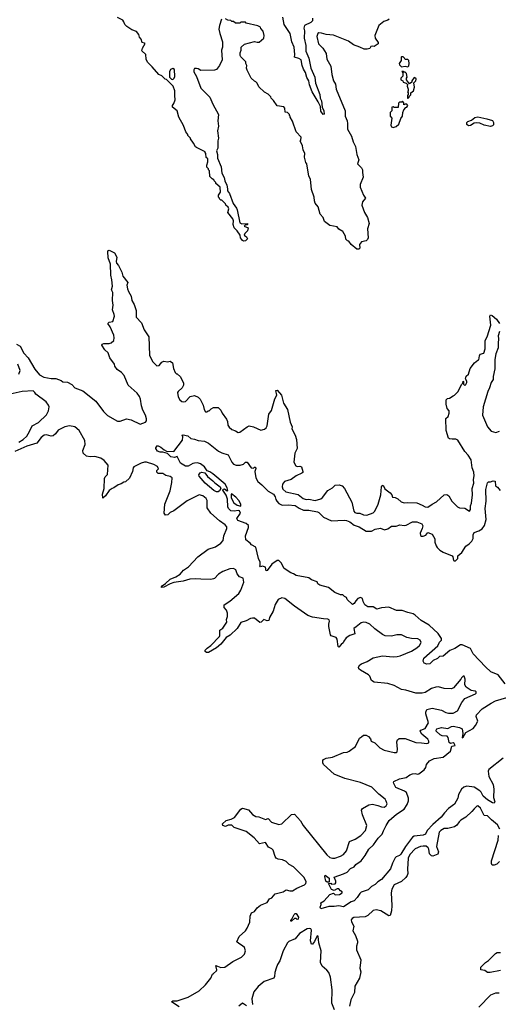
# Model space of a CAD drawing. Extents: x 2348354 to 2479840, y 460476 to 613653.
# Tile 292 of 305: x 2440958 to 2446233, y 589996 to 600839. Entities that reach past the tile are written whole.
import ezdxf

# ---------------------------------------------------------------- set-up
doc = ezdxf.new("R2010")
doc.units = 0

msp = doc.modelspace()

# ---------------------------------------------------------------- linework, layer by layer
at = {"layer": '0CON05XD'}
for points in [[(2442668, 600005), (2442668, 600055), (2442650, 600105), (2442575, 600180), (2442562, 600182), (2442525, 600220), (2442490, 600235), (2442419, 600319), (2442365, 600370), (2442352, 600405), (2442347, 600457), (2442302, 600495), (2442311, 600525), (2442342, 600575), (2442335, 600582), (2442307, 600587), (2442296, 600626), (2442278, 600648), (2442272, 600675), (2442245, 600708), (2442195, 600728), (2442138, 600765), (2442118, 600785), (2442107, 600817), (2442093, 600833), (2442034, 600864)], [(2443180, 600845), (2443158, 600775), (2443152, 600735), (2443162, 600685), (2443192, 600595), (2443192, 600535), (2443182, 600505), (2443188, 600395), (2443160, 600335), (2443125, 600290), (2443105, 600282), (2442955, 600278), (2442925, 600298), (2442905, 600302), (2442885, 600300), (2442878, 600285), (2442878, 600265), (2442908, 600215), (2442953, 600083), (2443054, 599984), (2443085, 599910), (2443148, 599795), (2443142, 599725), (2443148, 599665), (2443138, 599615), (2443148, 599535), (2443140, 599505), (2443140, 599425), (2443128, 599395), (2443138, 599355), (2443138, 599315), (2443177, 599217), (2443185, 599150), (2443212, 599102), (2443218, 599065), (2443240, 599015), (2443249, 598975), (2443247, 598955), (2443269, 598925), (2443312, 598815), (2443347, 598765), (2443353, 598745), (2443385, 598602), (2443405, 598590), (2443468, 598595), (2443470, 598585), (2443465, 598580), (2443445, 598580), (2443430, 598565), (2443477, 598547), (2443470, 598515), (2443438, 598485), (2443430, 598465), (2443456, 598446), (2443468, 598425), (2443445, 598402), (2443425, 598400), (2443415, 598408), (2443392, 598435), (2443388, 598465), (2443354, 598514), (2443322, 598545), (2443310, 598585), (2443313, 598625), (2443306, 598645), (2443251, 598715), (2443263, 598755), (2443257, 598775), (2443230, 598795), (2443225, 598810), (2443185, 598850), (2443175, 598850), (2443160, 598865), (2443160, 598875), (2443150, 598885), (2443150, 598905), (2443172, 598938), (2443168, 598995), (2443120, 599035), (2443120, 599045), (2443100, 599065), (2443097, 599077), (2443080, 599085), (2443053, 599113), (2443050, 599175), (2443040, 599185), (2443040, 599195), (2443020, 599215), (2443020, 599235), (2443032, 599275), (2443030, 599305), (2443013, 599323), (2443010, 599365), (2443000, 599375), (2443000, 599385), (2442905, 599430), (2442895, 599440), (2442875, 599480), (2442840, 599525), (2442840, 599535), (2442810, 599565), (2442810, 599575), (2442788, 599605), (2442762, 599675), (2442712, 599765), (2442692, 599835), (2442642, 599875), (2442642, 599895), (2442657, 599915), (2442672, 599958), (2442668, 600005)], [(2445030, 600845), (2445016, 600834), (2444970, 600820), (2444917, 600775), (2444907, 600755), (2444873, 600665), (2444877, 600635), (2444907, 600587), (2444908, 600572), (2444865, 600542), (2444845, 600547), (2444828, 600542), (2444815, 600520), (2444786, 600514), (2444755, 600513), (2444705, 600536), (2444635, 600561), (2444582, 600602), (2444415, 600668), (2444335, 600674), (2444285, 600691), (2444255, 600693), (2444245, 600688), (2444234, 600655), (2444252, 600572), (2444299, 600525), (2444337, 600465), (2444342, 600405), (2444386, 600326), (2444396, 600235), (2444416, 600165), (2444437, 600127), (2444444, 600075), (2444543, 599835), (2444544, 599775), (2444566, 599725), (2444572, 599695), (2444569, 599635), (2444616, 599556), (2444632, 599492), (2444659, 599441), (2444674, 599354), (2444694, 599295), (2444681, 599251), (2444726, 599206), (2444736, 599185), (2444734, 599155), (2444742, 599105), (2444710, 599025), (2444711, 598995), (2444746, 598906), (2444770, 598875), (2444735, 598833), (2444728, 598795), (2444758, 598715), (2444790, 598660), (2444810, 598595), (2444792, 598535), (2444799, 598435), (2444792, 598418), (2444775, 598404), (2444725, 598392), (2444702, 598365), (2444707, 598323), (2444695, 598310), (2444675, 598310), (2444610, 598365), (2444585, 598400), (2444572, 598402), (2444552, 598422), (2444550, 598455), (2444518, 598505), (2444475, 598533), (2444455, 598557), (2444375, 598573), (2444318, 598615), (2444301, 598661), (2444268, 598698), (2444247, 598777), (2444215, 598820), (2444207, 598845), (2444204, 598885), (2444175, 598970), (2444164, 599084), (2444146, 599115), (2444122, 599252), (2444112, 599265), (2444097, 599325), (2444100, 599365), (2444082, 599405), (2444075, 599450), (2444050, 599505), (2444057, 599513), (2444060, 599545), (2444004, 599604), (2443965, 599720), (2443940, 599765), (2443940, 599775), (2443930, 599785), (2443930, 599795), (2443908, 599818), (2443882, 599822), (2443880, 599865), (2443868, 599878), (2443795, 599890), (2443755, 599950), (2443730, 599975), (2443725, 599990), (2443695, 600020), (2443655, 600040), (2443595, 600100), (2443575, 600140), (2443560, 600155), (2443545, 600160), (2443510, 600195), (2443463, 600283), (2443458, 600305), (2443460, 600335), (2443450, 600355), (2443450, 600375), (2443395, 600430), (2443388, 600445), (2443387, 600473), (2443400, 600505), (2443400, 600535), (2443435, 600570), (2443545, 600600), (2443575, 600590), (2443597, 600593), (2443650, 600635), (2443652, 600665), (2443642, 600712), (2443615, 600740), (2443610, 600755), (2443582, 600772), (2443455, 600800), (2443445, 600810), (2443395, 600810), (2443385, 600800), (2443335, 600800), (2443315, 600820), (2443295, 600820), (2443285, 600830), (2443253, 600833), (2443225, 600850)], [(2444186, 600856), (2444184, 600825), (2444165, 600806), (2444098, 600775), (2444088, 600745), (2444096, 600715), (2444091, 600635), (2444110, 600555), (2444113, 600493), (2444146, 600416), (2444168, 600305), (2444209, 600205), (2444218, 600138), (2444266, 600016), (2444270, 599975), (2444283, 599945), (2444290, 599875), (2444308, 599835), (2444312, 599798), (2444304, 599794), (2444275, 599832), (2444272, 599882), (2444248, 599935), (2444182, 600045), (2444152, 600122), (2444143, 600165), (2444124, 600204), (2444109, 600259), (2444086, 600295), (2444071, 600335), (2444059, 600395), (2444035, 600413), (2443988, 600425), (2443991, 600455), (2443983, 600535), (2443956, 600595), (2443939, 600685), (2443871, 600785), (2443859, 600865)], [(2445235, 600320), (2445245, 600330), (2445250, 600355), (2445245, 600390), (2445235, 600400), (2445205, 600400), (2445200, 600415), (2445185, 600430), (2445165, 600430), (2445160, 600425), (2445162, 600388), (2445140, 600355), (2445145, 600340), (2445165, 600320), (2445205, 600328), (2445235, 600320)], [(2442645, 600180), (2442660, 600195), (2442668, 600215), (2442662, 600292), (2442645, 600302), (2442621, 600289), (2442608, 600265), (2442610, 600205), (2442632, 600182), (2442645, 600180)], [(2445235, 599970), (2445250, 599985), (2445252, 599998), (2445268, 600012), (2445270, 600035), (2445298, 600055), (2445307, 600095), (2445300, 600145), (2445322, 600165), (2445327, 600185), (2445322, 600195), (2445305, 600202), (2445280, 600165), (2445278, 600152), (2445252, 600132), (2445220, 600175), (2445220, 600195), (2445228, 600205), (2445220, 600245), (2445205, 600260), (2445195, 600260), (2445185, 600270), (2445170, 600270), (2445182, 600252), (2445182, 600218), (2445158, 600195), (2445158, 600178), (2445180, 600165), (2445185, 600150), (2445218, 600138), (2445230, 600125), (2445228, 600105), (2445240, 600075), (2445240, 600055), (2445232, 600045), (2445240, 600035), (2445240, 600015), (2445230, 600005), (2445230, 599975), (2445235, 599970)], [(2445075, 599652), (2445105, 599662), (2445135, 599690), (2445159, 599751), (2445178, 599775), (2445180, 599815), (2445190, 599845), (2445215, 599870), (2445226, 599874), (2445237, 599893), (2445225, 599910), (2445205, 599910), (2445192, 599902), (2445190, 599925), (2445175, 599940), (2445168, 599932), (2445145, 599930), (2445132, 599918), (2445128, 599872), (2445085, 599870), (2445075, 599880), (2445060, 599875), (2445060, 599835), (2445040, 599815), (2445040, 599775), (2445058, 599755), (2445048, 599678), (2445055, 599660), (2445075, 599652)], [(2446145, 599664), (2446077, 599677), (2446028, 599698), (2445995, 599702), (2445965, 599701), (2445927, 599673), (2445905, 599671), (2445886, 599685), (2445885, 599705), (2445895, 599716), (2445937, 599733), (2445975, 599762), (2446008, 599768), (2446105, 599748), (2446167, 599727), (2446178, 599708), (2446178, 599682), (2446169, 599671), (2446145, 599664)], [(2440924, 597264), (2440962, 597242), (2441003, 597165), (2441051, 597115), (2441125, 596991), (2441175, 596929), (2441225, 596902), (2441305, 596886), (2441356, 596886), (2441416, 596866), (2441435, 596852), (2441485, 596846), (2441532, 596822), (2441566, 596786), (2441655, 596751), (2441797, 596637), (2441882, 596525), (2441925, 596480), (2442035, 596417), (2442066, 596416), (2442135, 596444), (2442185, 596431), (2442285, 596383), (2442344, 596406), (2442355, 596420), (2442356, 596444), (2442344, 596485), (2442315, 596540), (2442300, 596585), (2442290, 596660), (2442279, 596689), (2442251, 596725), (2442153, 596813), (2442110, 596920), (2442080, 596955), (2442033, 596985), (2442008, 597025), (2442002, 597045), (2441953, 597115), (2441931, 597171), (2441895, 597203), (2441864, 597255), (2441868, 597265), (2441885, 597273), (2441944, 597274), (2441965, 597280), (2441997, 597305), (2442000, 597335), (2441994, 597365), (2441956, 597456), (2441930, 597495), (2441942, 597508), (2441983, 597517), (2442002, 597575), (2441999, 597591), (2441982, 597645), (2441988, 597695), (2441979, 597745), (2441984, 597834), (2441970, 597865), (2441980, 597905), (2441974, 597975), (2441961, 598025), (2441960, 598145), (2441934, 598215), (2441928, 598285), (2441932, 598298), (2441945, 598300), (2442001, 598271), (2442030, 598225), (2442020, 598175), (2442026, 598156), (2442045, 598132), (2442085, 598058), (2442096, 598015), (2442148, 597945), (2442140, 597915), (2442146, 597876), (2442157, 597845), (2442188, 597795), (2442192, 597745), (2442221, 597701), (2442243, 597635), (2442243, 597563), (2442299, 597499), (2442328, 597425), (2442382, 597345), (2442389, 597145), (2442420, 597075), (2442468, 597028), (2442495, 597031), (2442524, 597066), (2442545, 597079), (2442585, 597070), (2442615, 597077), (2442641, 597061), (2442654, 596996), (2442672, 596952), (2442685, 596940), (2442695, 596940), (2442730, 596905), (2442762, 596835), (2442762, 596815), (2442748, 596785), (2442704, 596746), (2442697, 596733), (2442704, 596685), (2442723, 596653), (2442745, 596636), (2442765, 596630), (2442785, 596634), (2442835, 596688), (2442885, 596702), (2442925, 596682), (2442945, 596660), (2442978, 596595), (2442990, 596545), (2443005, 596520), (2443025, 596520), (2443035, 596530), (2443045, 596530), (2443067, 596553), (2443095, 596568), (2443145, 596567), (2443175, 596539), (2443189, 596505), (2443238, 596438), (2443248, 596415), (2443252, 596375), (2443265, 596353), (2443296, 596326), (2443335, 596313), (2443365, 596294), (2443385, 596297), (2443463, 596357), (2443485, 596366), (2443535, 596356), (2443615, 596319), (2443655, 596331), (2443675, 596346), (2443686, 596365), (2443704, 596495), (2443734, 596536), (2443770, 596665), (2443793, 596705), (2443780, 596755), (2443795, 596760), (2443842, 596705), (2443866, 596615), (2443908, 596545), (2443938, 596408), (2443962, 596355), (2443958, 596335), (2443993, 596265), (2444007, 596215), (2444014, 596115), (2443991, 596065), (2443980, 595965), (2444000, 595925), (2444015, 595918), (2444045, 595923), (2444062, 595915), (2444078, 595865), (2444077, 595853), (2444066, 595844), (2444004, 595816), (2443950, 595775), (2443876, 595754), (2443853, 595725), (2443850, 595695), (2443859, 595669), (2443890, 595640), (2444025, 595609), (2444081, 595565), (2444115, 595556), (2444145, 595558), (2444215, 595543), (2444275, 595563), (2444295, 595578), (2444355, 595656), (2444405, 595683), (2444435, 595712), (2444477, 595717), (2444510, 595705), (2444538, 595675), (2444617, 595525), (2444642, 595425), (2444651, 595411), (2444673, 595403), (2444705, 595403), (2444745, 595388), (2444785, 595384), (2444853, 595407), (2444870, 595425), (2444908, 595505), (2444936, 595605), (2444945, 595695), (2444955, 595711), (2444965, 595712), (2444981, 595671), (2445039, 595629), (2445060, 595605), (2445065, 595580), (2445095, 595578), (2445124, 595564), (2445160, 595530), (2445195, 595519), (2445235, 595523), (2445335, 595518), (2445395, 595492), (2445426, 595476), (2445455, 595471), (2445502, 595505), (2445552, 595528), (2445635, 595608), (2445665, 595612), (2445688, 595595), (2445720, 595535), (2445784, 595474), (2445805, 595463), (2445865, 595460), (2445915, 595428), (2445927, 595445), (2445926, 595485), (2445936, 595515), (2445948, 595605), (2445946, 595675), (2445962, 595735), (2445960, 595775), (2445967, 595815), (2445964, 595855), (2445943, 595905), (2445932, 595992), (2445899, 596045), (2445862, 596085), (2445788, 596208), (2445765, 596220), (2445725, 596218), (2445695, 596222), (2445685, 596230), (2445657, 596315), (2445654, 596446), (2445681, 596469), (2445692, 596505), (2445692, 596532), (2445669, 596559), (2445657, 596605), (2445658, 596652), (2445673, 596667), (2445695, 596670), (2445735, 596698), (2445750, 596705), (2445790, 596745), (2445825, 596820), (2445840, 596835), (2445845, 596860), (2445850, 596855), (2445850, 596825), (2445865, 596812), (2445875, 596820), (2445887, 596845), (2445885, 596860), (2445870, 596885), (2445878, 596915), (2445904, 596936), (2445921, 596999), (2445970, 597060), (2446005, 597090), (2446018, 597092), (2446024, 597136), (2446034, 597156), (2446072, 597168), (2446086, 597215), (2446086, 597305), (2446109, 597345), (2446149, 597475), (2446138, 597575), (2446145, 597590), (2446165, 597582), (2446212, 597542), (2446246, 597495)], [(2446246, 597404), (2446232, 597358), (2446236, 597325), (2446229, 597275), (2446231, 597225), (2446205, 597158), (2446194, 597095), (2446194, 596995), (2446175, 596910), (2446174, 596875), (2446155, 596842), (2446137, 596783), (2446116, 596744), (2446064, 596575), (2446058, 596485), (2446114, 596355), (2446155, 596308), (2446205, 596294), (2446245, 596306)], [(2440948, 596935), (2440962, 596975), (2440938, 597045)], [(2440947, 596185), (2440997, 596215), (2441035, 596252), (2441066, 596304), (2441094, 596366), (2441165, 596403), (2441252, 596488), (2441277, 596533), (2441284, 596575), (2441277, 596595), (2441250, 596630), (2441135, 596714), (2441124, 596734), (2441105, 596750), (2440985, 596746), (2440854, 596716)], [(2442715, 589968), (2442632, 590025), (2442645, 590036), (2442695, 590033), (2442814, 590076), (2442935, 590146), (2443005, 590210), (2443065, 590283), (2443081, 590329), (2443095, 590336), (2443126, 590364), (2443130, 590375), (2443120, 590425), (2443175, 590400), (2443220, 590405), (2443305, 590466), (2443404, 590516), (2443435, 590549), (2443446, 590585), (2443435, 590620), (2443415, 590641), (2443372, 590665), (2443350, 590685), (2443375, 590744), (2443446, 590804), (2443465, 590833), (2443495, 590900), (2443496, 590966), (2443513, 591005), (2443545, 591018), (2443575, 591058), (2443612, 591088), (2443685, 591119), (2443712, 591158), (2443735, 591170), (2443775, 591212), (2443860, 591235), (2443895, 591257), (2443935, 591245), (2443966, 591244), (2444013, 591275), (2444098, 591312), (2444112, 591328), (2444116, 591345), (2444092, 591392), (2444005, 591482), (2443975, 591509), (2443928, 591535), (2443895, 591569), (2443855, 591588), (2443805, 591596), (2443786, 591606), (2443773, 591625), (2443752, 591692), (2443735, 591709), (2443698, 591728), (2443665, 591777), (2443602, 591762), (2443540, 591830), (2443455, 591899), (2443322, 591945), (2443295, 591970), (2443255, 591969), (2443225, 591954), (2443197, 591965), (2443192, 591985), (2443235, 592022), (2443290, 592035), (2443325, 592052), (2443395, 592145), (2443415, 592156), (2443479, 592139), (2443525, 592088), (2443560, 592065), (2443595, 592062), (2443665, 592030), (2443695, 592043), (2443733, 592003), (2443815, 591976), (2443846, 591985), (2443955, 592088), (2443985, 592090), (2444053, 592015), (2444083, 591965), (2444341, 591641), (2444375, 591614), (2444404, 591604), (2444430, 591605), (2444495, 591628), (2444526, 591645), (2444559, 591685), (2444592, 591788), (2444655, 591814), (2444718, 591855), (2444768, 591912), (2444783, 591965), (2444734, 592084), (2444726, 592134), (2444736, 592154), (2444805, 592194), (2444845, 592200), (2444905, 592186), (2444945, 592169), (2444975, 592166), (2444997, 592183), (2445006, 592205), (2444998, 592235), (2444985, 592256), (2444915, 592310), (2444838, 592388), (2444715, 592438), (2444542, 592482), (2444425, 592532), (2444307, 592637), (2444297, 592657), (2444299, 592681), (2444307, 592693), (2444335, 592708), (2444405, 592718), (2444525, 592768), (2444566, 592774), (2444590, 592785), (2444658, 592835), (2444702, 592928), (2444725, 592940), (2444745, 592960), (2444775, 592960), (2444800, 592945), (2444825, 592920), (2444830, 592895), (2444872, 592875), (2444925, 592820), (2444976, 592796), (2445085, 592770), (2445105, 592768), (2445117, 592775), (2445121, 592805), (2445114, 592886), (2445122, 592908), (2445140, 592925), (2445205, 592922), (2445325, 592880), (2445385, 592874), (2445445, 592867), (2445468, 592875), (2445468, 592895), (2445457, 592915), (2445390, 592970), (2445372, 593005), (2445380, 593015), (2445425, 593032), (2445462, 593095), (2445434, 593195), (2445433, 593215), (2445445, 593242), (2445505, 593258), (2445605, 593236), (2445655, 593211), (2445684, 593204), (2445735, 593203), (2445782, 593228), (2445830, 593320), (2445865, 593363), (2445980, 593415), (2445987, 593423), (2445987, 593437), (2445976, 593446), (2445933, 593453), (2445877, 593487), (2445862, 593515), (2445867, 593575), (2445855, 593610), (2445845, 593610), (2445825, 593590), (2445820, 593575), (2445740, 593480), (2445718, 593472), (2445635, 593474), (2445575, 593492), (2445545, 593490), (2445496, 593474), (2445425, 593431), (2445394, 593424), (2445325, 593422), (2445215, 593456), (2445165, 593462), (2445085, 593506), (2445015, 593529), (2444865, 593543), (2444835, 593562), (2444815, 593610), (2444803, 593623), (2444714, 593674), (2444695, 593690), (2444693, 593707), (2444707, 593733), (2444724, 593746), (2444788, 593772), (2444855, 593812), (2444957, 593833), (2445075, 593824), (2445116, 593826), (2445152, 593835), (2445275, 593886), (2445335, 593920), (2445365, 593949), (2445381, 593979), (2445373, 594005), (2445345, 594022), (2445275, 594026), (2445226, 594036), (2445166, 594066), (2445115, 594066), (2445055, 594051), (2444984, 594054), (2444957, 594067), (2444872, 594132), (2444815, 594184), (2444775, 594200), (2444745, 594204), (2444722, 594198), (2444665, 594153), (2444642, 594135), (2444650, 594075), (2444595, 594058), (2444557, 594033), (2444529, 593995), (2444522, 593975), (2444500, 593960), (2444475, 593930), (2444468, 593938), (2444456, 594016), (2444447, 594035), (2444390, 594055), (2444382, 594065), (2444363, 594155), (2444363, 594183), (2444372, 594215), (2444369, 594229), (2444355, 594239), (2444305, 594241), (2444185, 594260), (2444135, 594279), (2443985, 594381), (2443878, 594465), (2443845, 594473), (2443808, 594455), (2443772, 594398), (2443750, 594325), (2443710, 594255), (2443705, 594224), (2443685, 594219), (2443648, 594232), (2443620, 594205), (2443605, 594202), (2443545, 594247), (2443525, 594250), (2443500, 594245), (2443455, 594219), (2443395, 594201), (2443355, 594135), (2443278, 594062), (2443234, 594035), (2443175, 593962), (2443125, 593922), (2443038, 593872), (2443015, 593869), (2443000, 593880), (2443002, 593895), (2443022, 593918), (2443063, 593946), (2443159, 594045), (2443164, 594056), (2443162, 594118), (2443195, 594140), (2443241, 594205), (2443238, 594235), (2443247, 594265), (2443247, 594305), (2443236, 594336), (2443212, 594365), (2443213, 594395), (2443275, 594436), (2443371, 594519), (2443394, 594555), (2443429, 594645), (2443420, 594690), (2443382, 594702), (2443356, 594736), (2443341, 594781), (2443315, 594794), (2443275, 594792), (2443195, 594762), (2443148, 594732), (2443105, 594687), (2443095, 594683), (2443065, 594676), (2442955, 594677), (2442895, 594683), (2442832, 594678), (2442760, 594655), (2442655, 594641), (2442615, 594628), (2442545, 594588), (2442520, 594585), (2442520, 594595), (2442529, 594605), (2442565, 594630), (2442615, 594679), (2442678, 594705), (2442725, 594734), (2442764, 594776), (2442818, 594815), (2442922, 594925), (2443035, 595007), (2443115, 595033), (2443175, 595076), (2443200, 595105), (2443209, 595155), (2443240, 595235), (2443239, 595255), (2443224, 595275), (2443160, 595320), (2443066, 595405), (2443024, 595464), (2443022, 595498), (2443024, 595545), (2443012, 595565), (2442975, 595596), (2442935, 595608), (2442805, 595539), (2442655, 595432), (2442615, 595412), (2442592, 595388), (2442565, 595381), (2442551, 595405), (2442557, 595505), (2442615, 595650), (2442636, 595744), (2442637, 595795), (2442615, 595808), (2442568, 595818), (2442535, 595840), (2442482, 595842), (2442470, 595855), (2442470, 595875), (2442488, 595892), (2442475, 595920), (2442435, 595940), (2442355, 595966), (2442335, 595967), (2442295, 595956), (2442217, 595915), (2442207, 595905), (2442202, 595865), (2442169, 595791), (2442122, 595748), (2442105, 595746), (2442075, 595728), (2442042, 595718), (2441995, 595683), (2441978, 595678), (2441944, 595656), (2441905, 595596), (2441875, 595570), (2441870, 595615), (2441888, 595675), (2441893, 595785), (2441900, 595805), (2441925, 595830), (2441932, 595935), (2441889, 595985), (2441852, 596012), (2441785, 596030), (2441736, 596026), (2441695, 596034), (2441658, 596065), (2441652, 596095), (2441679, 596161), (2441677, 596205), (2441613, 596315), (2441565, 596355), (2441505, 596368), (2441455, 596357), (2441382, 596318), (2441351, 596279), (2441325, 596258), (2441305, 596251), (2441255, 596268), (2441228, 596262), (2441195, 596238), (2441145, 596177), (2441037, 596143)], [(2446307, 593527), (2446229, 593625), (2446149, 593659), (2446092, 593712), (2445955, 593855), (2445925, 593915), (2445834, 593956), (2445815, 593953), (2445755, 593916), (2445698, 593892), (2445625, 593831), (2445585, 593827), (2445564, 593806), (2445515, 593783), (2445477, 593745), (2445445, 593741), (2445415, 593753), (2445405, 593775), (2445413, 593807), (2445565, 593942), (2445586, 593985), (2445608, 594005), (2445606, 594025), (2445569, 594079), (2445470, 594170), (2445381, 594221), (2445315, 594283), (2445295, 594297), (2445235, 594310), (2445174, 594334), (2445111, 594331), (2445025, 594370), (2444945, 594363), (2444895, 594347), (2444855, 594373), (2444795, 594374), (2444760, 594395), (2444743, 594433), (2444737, 594465), (2444715, 594476), (2444685, 594464), (2444661, 594439), (2444645, 594409), (2444625, 594399), (2444568, 594455), (2444560, 594475), (2444537, 594487), (2444520, 594505), (2444495, 594507), (2444432, 594532), (2444360, 594585), (2444265, 594613), (2444245, 594628), (2444235, 594647), (2444175, 594670), (2444145, 594692), (2444005, 594718), (2443977, 594737), (2443945, 594748), (2443874, 594795), (2443840, 594859), (2443815, 594884), (2443795, 594882), (2443738, 594842), (2443685, 594773), (2443675, 594770), (2443665, 594810), (2443635, 594820), (2443613, 594813), (2443603, 594823), (2443608, 594832), (2443607, 594865), (2443590, 594905), (2443559, 595029), (2443512, 595055), (2443496, 595076), (2443451, 595111), (2443446, 595155), (2443478, 595245), (2443478, 595268), (2443455, 595290), (2443360, 595325), (2443352, 595345), (2443391, 595405), (2443379, 595429), (2443365, 595434), (2443325, 595427), (2443285, 595430), (2443260, 595455), (2443253, 595475), (2443247, 595557), (2443232, 595602), (2443198, 595658), (2443200, 595670), (2443215, 595672), (2443245, 595650), (2443250, 595655), (2443246, 595685), (2443224, 595725), (2443088, 595838), (2443055, 595859), (2443025, 595869), (2442995, 595915), (2442949, 595949), (2442918, 595958), (2442884, 595956), (2442865, 595952), (2442815, 595921), (2442785, 595922), (2442729, 595955), (2442695, 596030), (2442665, 596018), (2442623, 596025), (2442585, 596060), (2442537, 596077), (2442505, 596078), (2442475, 596088), (2442458, 596115), (2442458, 596125), (2442475, 596150), (2442515, 596132), (2442551, 596101), (2442575, 596088), (2442657, 596083), (2442751, 596209), (2442757, 596245), (2442750, 596265), (2442761, 596269), (2442810, 596255), (2442845, 596227), (2442885, 596221), (2442925, 596204), (2442995, 596199), (2443038, 596175), (2443148, 596088), (2443185, 596068), (2443256, 596046), (2443295, 595966), (2443315, 595944), (2443345, 595932), (2443386, 595934), (2443424, 595946), (2443445, 595967), (2443465, 595968), (2443510, 595905), (2443535, 595900), (2443545, 595910), (2443555, 595910), (2443560, 595895), (2443550, 595865), (2443561, 595795), (2443582, 595755), (2443627, 595717), (2443695, 595646), (2443755, 595613), (2443773, 595585), (2443779, 595555), (2443792, 595535), (2443815, 595512), (2443852, 595492), (2443915, 595497), (2443995, 595488), (2444038, 595458), (2444085, 595436), (2444145, 595439), (2444240, 595420), (2444255, 595413), (2444305, 595362), (2444395, 595321), (2444535, 595329), (2444560, 595325), (2444595, 595310), (2444645, 595271), (2444700, 595255), (2444775, 595206), (2444834, 595206), (2444875, 595228), (2444935, 595238), (2444978, 595222), (2445015, 595231), (2445055, 595260), (2445105, 595260), (2445147, 595277), (2445195, 595270), (2445216, 595274), (2445285, 595310), (2445335, 595309), (2445388, 595288), (2445400, 595265), (2445393, 595235), (2445370, 595185), (2445375, 595160), (2445385, 595150), (2445405, 595150), (2445435, 595162), (2445455, 595190), (2445502, 595175), (2445532, 595122), (2445534, 595085), (2445547, 595045), (2445560, 595025), (2445587, 594997), (2445626, 594975), (2445724, 594935), (2445731, 594925), (2445738, 594885), (2445745, 594878), (2445762, 594878), (2445788, 594905), (2445788, 594935), (2445829, 594971), (2445875, 595040), (2445913, 595067), (2445942, 595098), (2445956, 595125), (2445954, 595166), (2445965, 595193), (2446019, 595211), (2446055, 595231), (2446081, 595269), (2446099, 595335), (2446089, 595455), (2446100, 595535), (2446094, 595665), (2446115, 595740), (2446125, 595750), (2446145, 595748), (2446175, 595762), (2446198, 595758), (2446200, 595705), (2446225, 595690), (2446252, 595655)], [(2441037, 596143), (2440905, 596084)], [(2443145, 595639), (2443125, 595639), (2443097, 595655), (2443002, 595735), (2442935, 595811), (2442933, 595827), (2442945, 595847), (2442965, 595857), (2442997, 595847), (2443027, 595807), (2443085, 595762), (2443107, 595737), (2443166, 595695), (2443173, 595675), (2443160, 595650), (2443145, 595639)], [(2443395, 595480), (2443396, 595504), (2443372, 595545), (2443341, 595581), (2443292, 595618), (2443288, 595605), (2443290, 595575), (2443319, 595519), (2443355, 595494), (2443395, 595480)], [(2445592, 592962), (2445548, 593005), (2445546, 593015), (2445555, 593029), (2445605, 593046), (2445675, 593034), (2445715, 593057), (2445735, 593060), (2445806, 593045), (2445835, 593031), (2445841, 592979), (2445835, 592930), (2445845, 592937), (2445875, 592989), (2445955, 593034), (2445982, 593065), (2446007, 593115), (2445989, 593165), (2445993, 593185), (2446055, 593249), (2446155, 593314), (2446203, 593337), (2446325, 593376)], [(2446285, 592708), (2446127, 592583), (2446122, 592565), (2446129, 592505), (2446174, 592415), (2446184, 592365), (2446178, 592275), (2446193, 592225), (2446188, 592212), (2446168, 592215), (2446115, 592247), (2446065, 592289), (2446042, 592332), (2446028, 592348), (2445965, 592388), (2445885, 592398), (2445853, 592387), (2445826, 592364), (2445794, 592305), (2445786, 592265), (2445749, 592201), (2445685, 592152), (2445639, 592105), (2445604, 592056), (2445509, 591975), (2445450, 591910), (2445430, 591870), (2445405, 591860), (2445305, 591849), (2445285, 591838), (2445210, 591735), (2445159, 591651), (2445143, 591635), (2445105, 591619), (2445095, 591608), (2445065, 591550), (2445043, 591487), (2444945, 591370), (2444904, 591346), (2444875, 591314), (2444835, 591293), (2444798, 591255), (2444720, 591230), (2444705, 591218), (2444678, 591172), (2444645, 591134), (2444610, 591125), (2444525, 591071), (2444475, 591082), (2444425, 591074), (2444366, 591074), (2444275, 591048), (2444268, 591065), (2444279, 591095), (2444278, 591115), (2444313, 591136), (2444375, 591207), (2444415, 591220), (2444435, 591202), (2444484, 591206), (2444512, 591225), (2444510, 591235), (2444492, 591245), (2444475, 591267), (2444455, 591267), (2444425, 591250), (2444395, 591262), (2444360, 591325), (2444385, 591330), (2444395, 591320), (2444435, 591322), (2444442, 591335), (2444442, 591352), (2444422, 591398), (2444525, 591432), (2444565, 591453), (2444605, 591492), (2444645, 591511), (2444664, 591536), (2444722, 591575), (2444766, 591634), (2444807, 591705), (2444858, 591752), (2444908, 591825), (2444952, 591868), (2444968, 591905), (2444996, 591965), (2445031, 592019), (2445111, 592089), (2445195, 592146), (2445227, 592195), (2445243, 592237), (2445242, 592265), (2445220, 592330), (2445199, 592345), (2445102, 592385), (2445079, 592435), (2445082, 592448), (2445145, 592480), (2445216, 592494), (2445256, 592524), (2445285, 592533), (2445315, 592539), (2445345, 592531), (2445358, 592535), (2445415, 592578), (2445433, 592605), (2445442, 592638), (2445474, 592676), (2445525, 592703), (2445625, 592717), (2445706, 592784), (2445721, 592839), (2445757, 592845), (2445745, 592869), (2445735, 592874), (2445705, 592868), (2445690, 592879), (2445678, 592935), (2445669, 592949), (2445615, 592951), (2445592, 592962)], [(2446250, 591925), (2446224, 591974), (2446156, 592026), (2446115, 592072), (2446077, 592077), (2446036, 592156), (2446005, 592180), (2445995, 592178), (2445965, 592150), (2445941, 592119), (2445873, 592057), (2445820, 592025), (2445800, 592005), (2445775, 591970), (2445748, 591952), (2445675, 591932), (2445635, 591932), (2445598, 591912), (2445579, 591891), (2445553, 591735), (2445572, 591675), (2445565, 591651), (2445512, 591628), (2445495, 591632), (2445474, 591655), (2445468, 591705), (2445459, 591719), (2445437, 591737), (2445405, 591738), (2445375, 591734), (2445315, 591708), (2445257, 591645), (2445239, 591605), (2445231, 591485), (2445234, 591436), (2445227, 591413), (2445215, 591392), (2445165, 591349), (2445085, 591311), (2445060, 591265), (2445051, 591225), (2445060, 591085), (2445057, 591025), (2445042, 590975), (2445025, 590972), (2444936, 591026), (2444885, 591038), (2444852, 591028), (2444795, 590975), (2444765, 590958), (2444639, 590951), (2444620, 590940), (2444612, 590925), (2444614, 590905), (2444640, 590855), (2444629, 590805), (2444660, 590755), (2444682, 590692), (2444682, 590675), (2444668, 590635), (2444668, 590595), (2444719, 590485), (2444708, 590395), (2444716, 590355), (2444703, 590285), (2444652, 590195), (2444647, 590125), (2444608, 590045), (2444592, 589975)], [(2446245, 591568), (2446215, 591540), (2446185, 591528), (2446165, 591530), (2446158, 591545), (2446158, 591575), (2446230, 591805), (2446234, 591855)], [(2444365, 591340), (2444345, 591340), (2444333, 591353), (2444320, 591405), (2444325, 591420), (2444370, 591385), (2444370, 591345), (2444365, 591340)], [(2443955, 590910), (2443945, 590910), (2443945, 590920), (2443958, 590932), (2443982, 590985), (2443995, 590998), (2444005, 590998), (2444030, 590955), (2444028, 590932), (2444015, 590930), (2444005, 590940), (2443985, 590940), (2443955, 590910)], [(2444426, 589935), (2444397, 590007), (2444401, 590155), (2444384, 590295), (2444364, 590345), (2444342, 590372), (2444290, 590415), (2444271, 590455), (2444279, 590585), (2444256, 590675), (2444248, 590748), (2444235, 590752), (2444205, 590688), (2444185, 590658), (2444175, 590660), (2444164, 590695), (2444172, 590812), (2444165, 590826), (2444155, 590831), (2444125, 590829), (2444042, 590775), (2443995, 590718), (2443925, 590689), (2443908, 590675), (2443862, 590585), (2443825, 590475), (2443799, 590435), (2443784, 590395), (2443768, 590345), (2443766, 590304), (2443759, 590285), (2443653, 590247), (2443586, 590194), (2443539, 590135), (2443516, 590055), (2443524, 589995)], [(2446255, 590368), (2446143, 590347), (2446115, 590348), (2446085, 590368), (2446040, 590375), (2446040, 590405), (2446090, 590455), (2446125, 590477), (2446202, 590555), (2446220, 590565), (2446255, 590566)], [(2446017, 589963), (2446151, 590099), (2446205, 590122), (2446243, 590123)], [(2443458, 589978), (2443415, 590008), (2443374, 589976)]]:
    msp.add_lwpolyline(points, dxfattribs=at)

doc.saveas('drawing.dxf')
